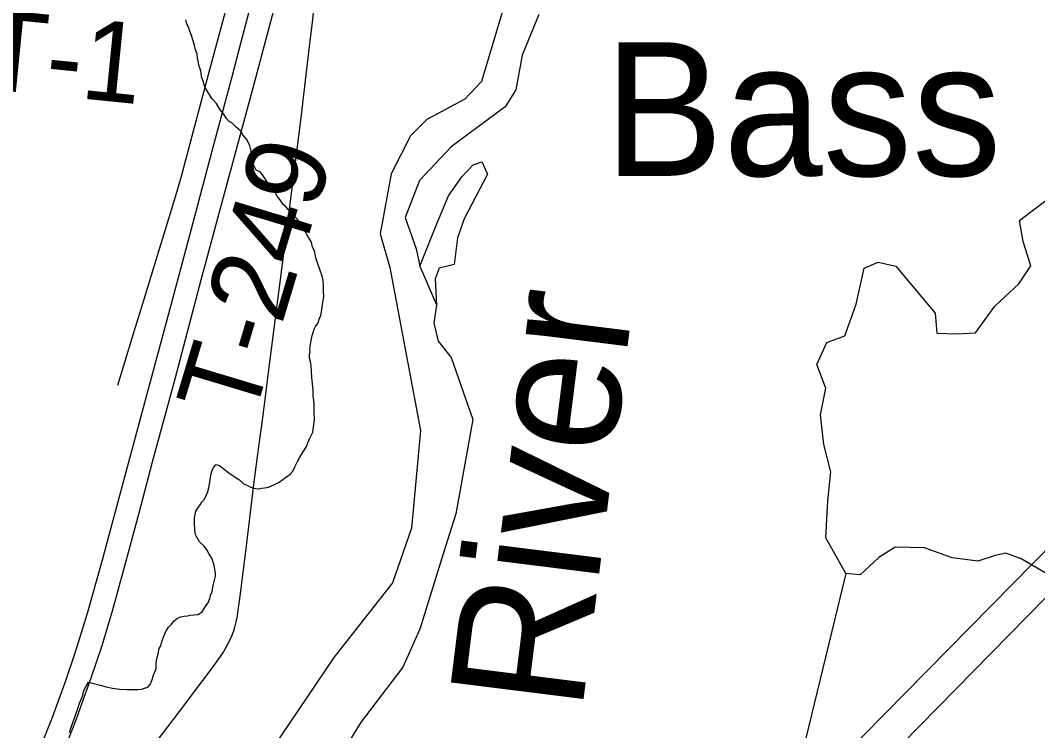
# Model space of a CAD drawing. Extents: x 0 to 1134, y 0 to 440.
# Drawn here: x 158.46 to 180.08, y 41.38 to 56.47 of the extents above; entities that cross this region are included whole.
import ezdxf

# ---------------------------------------------------------------- set-up
doc = ezdxf.new("R2010")
doc.units = 0
for name, color, linetype in [('GM_X_Major_River', 7, 'Continuous'), ('GM_X_Major_River_Text', 7, 'Continuous'), ('GM_X_Minor_Lake', 7, 'Continuous'), ('GM_X_Minor_Lake_Text', 7, 'Continuous'), ('GM_X_Minor_River', 7, 'Continuous'), ('GM_X_Rail_Line', 7, 'Continuous'), ('GM_X_State_Route', 7, 'Continuous'), ('GM_X_Township_Road', 7, 'Continuous'), ('GM_X_Township_Road_Text', 7, 'Continuous')]:
    doc.layers.add(name, color=color, linetype=linetype)

msp = doc.modelspace()

# ---------------------------------------------------------------- linework, layer by layer
at = {"layer": 'GM_X_Major_River'}
for points in [[(168.704, 56.666), (168.254, 55.17), (167.903, 54.793), (167.095, 54.359), (166.745, 54.016), (166.338, 53.208), (166.1, 51.929), (166.31, 51.218), (166.961, 47.753), (166.771, 45.676), (166.366, 44.515), (165.119, 42.933), (163.606, 40.687)], [(169.472, 56.595), (169.121, 55.727), (168.989, 54.991), (168.763, 54.633), (167.615, 53.777), (166.937, 53.067), (166.633, 52.279), (166.866, 51.613), (166.948, 51.246)], [(166.948, 51.246), (167.283, 52.094), (167.557, 52.737), (167.838, 53.142), (168.083, 53.399), (168.266, 53.463), (168.386, 53.199), (167.889, 52.252), (167.744, 51.845), (167.676, 51.277), (167.356, 51.204), (167.272, 50.977), (167.302, 50.418)], [(166.948, 51.246), (167.302, 50.423)], [(167.302, 50.418), (167.247, 50.032), (167.339, 49.654), (167.615, 49.306), (168.07, 47.985), (167.712, 45.981), (167.452, 45.157), (166.944, 43.532), (166.582, 42.723), (165.699, 41.563), (165.046, 40.511)]]:
    msp.add_lwpolyline(points, dxfattribs=at)
at = {"layer": 'GM_X_Minor_Lake'}
msp.add_lwpolyline([(181.123, 44.212), (179.728, 45.026), (179.4, 45.147), (179.172, 45.095), (178.805, 44.977), (178.26, 45.045), (177.673, 45.262), (177.047, 45.275), (176.701, 45.054), (176.307, 44.686), (176, 44.715), (175.572, 45.476), (175.621, 46.261), (175.679, 46.875), (175.532, 47.459), (175.465, 48.087), (175.578, 48.654), (175.384, 49.159), (175.598, 49.622), (175.976, 49.762), (176.217, 50.441), (176.392, 51.2), (176.69, 51.331), (177.064, 51.244), (177.898, 50.247), (177.935, 49.825), (178.355, 49.805), (178.754, 49.831), (179.164, 50.392), (179.674, 50.871), (179.932, 51.253), (179.772, 51.769), (179.69, 52.215), (181.319, 53.458)], dxfattribs=at)
at = {"layer": 'GM_X_Minor_River'}
for points in [[(162.296, 55.358), (162.275, 55.438), (162.253, 55.507), (162.243, 55.575), (162.221, 55.667), (162.211, 55.747), (162.179, 55.839), (162.157, 55.942), (162.125, 56.056), (162.092, 56.148), (162.06, 56.239), (162.038, 56.308), (161.994, 56.389), (161.972, 56.48)], [(163.511, 46.516), (163.58, 46.527), (163.648, 46.537), (163.728, 46.547), (163.843, 46.602), (163.958, 46.657), (164.188, 46.824), (164.246, 46.892), (164.293, 46.982), (164.34, 47.084), (164.399, 47.185), (164.469, 47.298), (164.528, 47.4), (164.563, 47.491), (164.61, 47.592), (164.646, 47.66), (164.669, 47.717), (164.682, 47.774), (164.695, 47.876), (164.708, 48.001), (164.698, 48.115), (164.7, 48.229), (164.702, 48.332), (164.692, 48.4), (164.682, 48.492), (164.683, 48.606), (164.663, 48.754), (164.654, 48.88), (164.644, 49.005), (164.635, 49.131), (164.625, 49.222), (164.603, 49.291), (164.604, 49.359), (164.617, 49.427), (164.606, 49.484), (164.618, 49.541), (164.631, 49.621), (164.644, 49.7), (164.656, 49.769), (164.68, 49.837), (164.704, 49.905), (164.728, 49.961), (164.786, 50.04), (164.81, 50.119), (164.845, 50.199), (164.858, 50.278), (164.871, 50.38), (164.884, 50.483), (164.909, 50.596), (164.899, 50.711), (164.901, 50.824), (164.891, 50.939), (164.87, 51.03), (164.772, 51.317), (164.739, 51.42), (164.708, 51.569), (164.663, 51.649), (164.642, 51.752), (164.609, 51.809), (164.576, 51.867), (164.509, 51.982), (164.465, 52.04), (164.42, 52.132), (164.365, 52.212), (164.298, 52.293), (164.23, 52.363), (164.152, 52.444), (164.107, 52.502), (164.051, 52.548), (163.973, 52.663), (163.917, 52.733), (163.862, 52.825), (163.806, 52.905), (163.739, 52.986), (163.672, 53.079), (163.606, 53.182), (163.55, 53.252), (163.471, 53.287), (163.426, 53.368), (163.405, 53.425), (163.383, 53.482), (163.373, 53.574), (163.363, 53.688), (163.331, 53.802), (163.298, 53.883), (163.265, 53.94), (163.186, 54.033), (163.142, 54.113), (163.041, 54.195), (162.951, 54.287), (162.895, 54.322), (162.839, 54.38), (162.783, 54.472), (162.705, 54.565), (162.628, 54.703), (162.527, 54.807), (162.382, 55.038), (162.36, 55.095), (162.339, 55.175), (162.306, 55.267), (162.296, 55.358)], [(159.5, 41.339), (159.536, 41.452), (159.584, 41.588), (159.632, 41.724), (159.679, 41.849), (159.715, 41.962), (159.762, 42.076), (159.786, 42.132), (159.799, 42.2), (159.822, 42.257), (159.857, 42.325), (159.904, 42.404), (160.154, 42.343), (160.279, 42.307), (160.415, 42.281), (160.563, 42.256), (160.71, 42.254), (160.836, 42.252), (160.95, 42.25), (161.029, 42.26), (161.098, 42.282), (161.167, 42.303), (161.213, 42.359), (161.249, 42.439), (161.285, 42.552), (161.32, 42.643), (161.344, 42.699), (161.345, 42.756), (161.346, 42.813), (161.359, 42.904), (161.383, 43.006), (161.408, 43.12), (161.443, 43.176), (161.455, 43.245), (161.479, 43.313), (161.503, 43.381), (161.55, 43.482), (161.608, 43.573), (161.666, 43.64), (161.724, 43.708), (161.794, 43.763), (161.862, 43.796), (161.931, 43.807), (162.011, 43.817), (162.068, 43.827), (162.148, 43.837), (162.228, 43.847), (162.32, 43.903), (162.355, 43.959), (162.401, 44.027), (162.448, 44.095), (162.484, 44.185), (162.496, 44.253), (162.532, 44.333), (162.544, 44.424), (162.569, 44.514), (162.593, 44.605), (162.605, 44.662), (162.606, 44.719), (162.575, 44.89), (162.553, 44.948), (162.531, 45.028), (162.465, 45.143), (162.409, 45.235), (162.353, 45.304), (162.263, 45.386), (162.208, 45.489), (162.175, 45.558), (162.165, 45.649), (162.156, 45.775), (162.158, 45.9), (162.183, 46.037), (162.229, 46.104), (162.276, 46.172), (162.311, 46.228), (162.369, 46.296), (162.416, 46.386), (162.44, 46.454), (162.464, 46.534), (162.477, 46.613), (162.489, 46.704), (162.502, 46.795), (162.527, 46.886), (162.562, 46.965), (162.608, 47.033), (162.688, 47.009), (162.778, 46.939), (162.89, 46.857), (163.003, 46.775), (163.116, 46.705), (163.194, 46.624), (163.285, 46.588), (163.353, 46.553), (163.409, 46.529), (163.511, 46.516)], [(174.855, 39.962), (176.006, 44.715)]]:
    msp.add_lwpolyline(points, dxfattribs=at)
at = {"layer": 'GM_X_Rail_Line'}
for points in [[(151.357, 17.107), (165.007, 29.729), (205.893, 71.252), (217.865, 82.321)], [(153.633, 17.107), (203.787, 68.18), (218.71, 82.241)]]:
    msp.add_lwpolyline(points, dxfattribs=at)
at = {"layer": 'GM_X_State_Route'}
for points in [[(158.856, 40.952), (159.138, 41.663), (159.409, 42.398), (159.63, 43.052), (159.883, 43.872), (160.201, 45.003), (160.782, 47.163), (161.66, 50.42), (162.036, 51.825), (162.553, 53.77), (162.95, 55.245), (163.143, 55.984), (163.518, 57.415)], [(159.29, 40.705), (159.626, 41.573), (159.962, 42.501), (160.193, 43.189), (160.414, 43.92), (160.657, 44.799), (160.979, 46.006), (161.267, 47.087), (161.748, 48.849), (162.302, 50.958), (162.704, 52.452), (163.409, 55.06), (164.02, 57.359)]]:
    msp.add_lwpolyline(points, dxfattribs=at)
at = {"layer": 'GM_X_Township_Road'}
for points in [[(160.525, 48.715), (160.84, 49.747), (161.113, 50.637), (161.285, 51.193), (161.669, 52.441), (161.78, 52.814), (161.879, 53.155), (162.131, 54.089), (162.486, 55.421), (162.699, 56.212), (162.902, 56.972), (162.953, 57.159), (162.98, 57.278), (163.002, 57.396), (163.013, 57.464)], [(161.208, 40.956), (161.836, 41.784), (162.335, 42.445), (162.514, 42.679), (162.676, 42.899), (162.758, 43.024), (162.824, 43.133), (162.889, 43.255), (162.95, 43.388), (162.991, 43.494), (163.016, 43.574), (163.046, 43.686), (163.066, 43.777), (163.127, 44.236), (163.253, 45.237), (163.422, 46.603), (163.526, 47.417), (163.607, 48.026), (163.73, 48.987), (164.011, 51.183), (164.225, 52.846), (164.423, 54.399), (164.516, 55.193), (164.604, 55.912), (164.665, 56.429), (164.715, 56.873)]]:
    msp.add_lwpolyline(points, dxfattribs=at)

# ---------------------------------------------------------------- texts
at = {"layer": 'GM_X_Major_River_Text'}
msp.add_text('River', height=2.8413, rotation=82.8873, dxfattribs=at).set_placement((170.388, 41.739))
at = {"layer": 'GM_X_Minor_Lake_Text'}
msp.add_text('Bass Lake', height=2.8408, rotation=359.9946, dxfattribs=at).set_placement((170.863, 53.163))
at = {"layer": 'GM_X_Township_Road_Text'}
for s, rotation, p in [('T-1', 354.289, (157.563, 55.026)), ('T-249', 73.2472, (163.389, 47.914))]:
    msp.add_text(s, height=1.7045, rotation=rotation, dxfattribs=at).set_placement(p)

doc.saveas('drawing.dxf')
